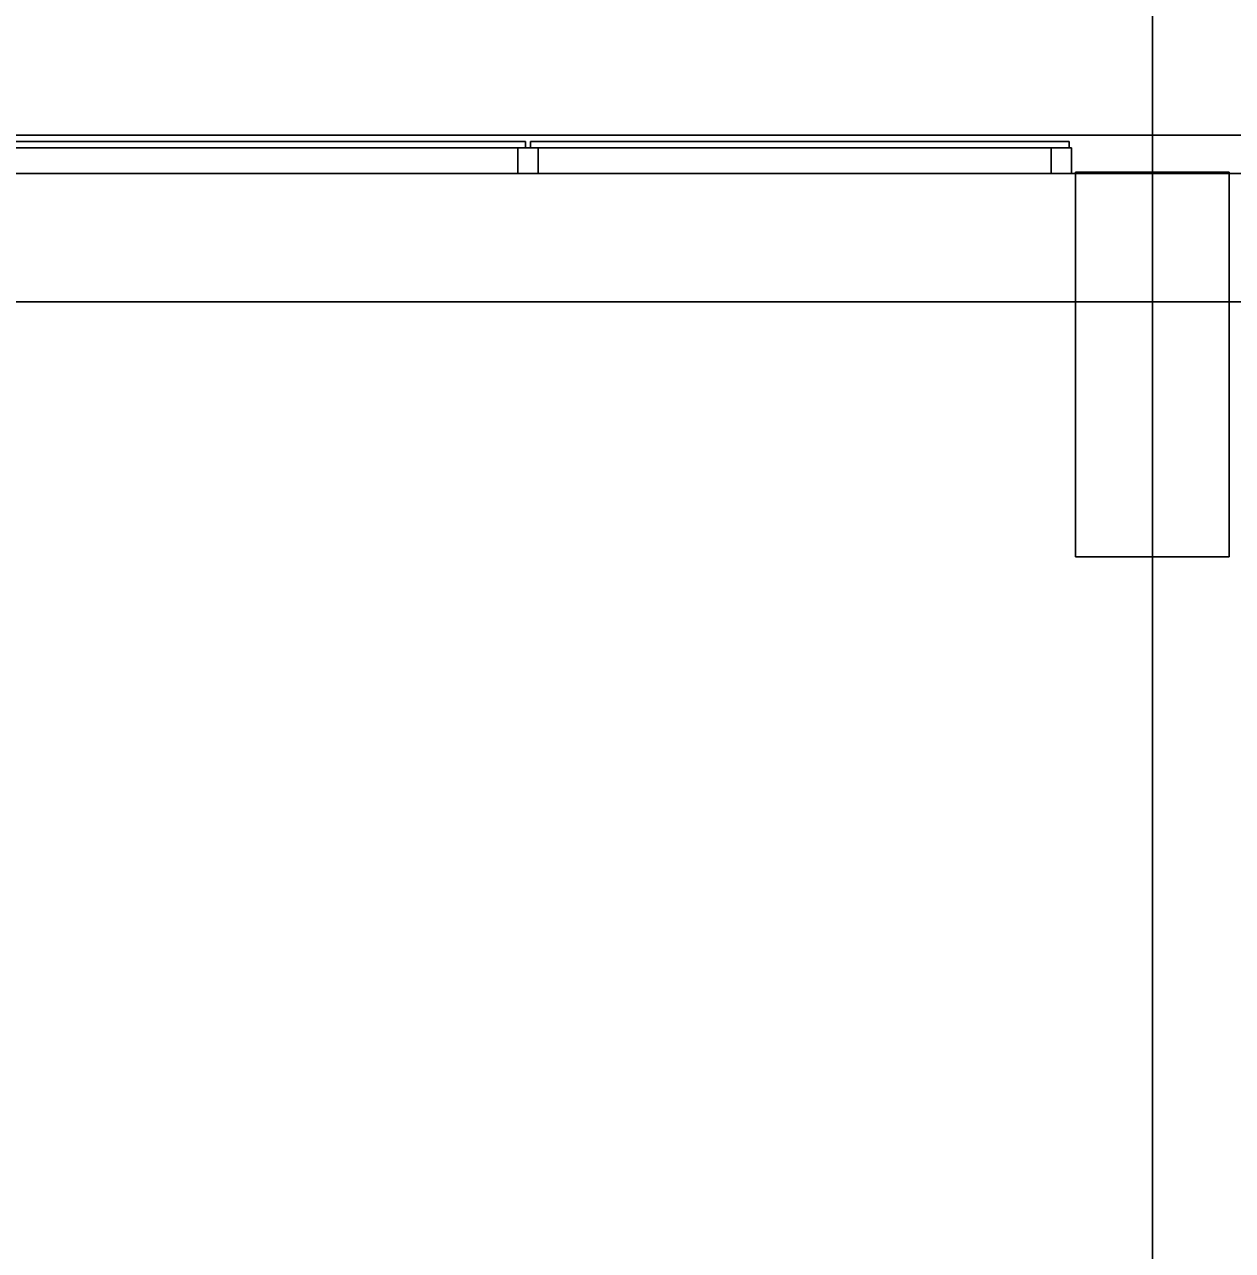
# Model space of a CAD drawing. Extents: x -264222 to -263592, y -1242345 to -1242048.
# Drawn here: x -263866.866 to -263862.155, y -1242091.657 to -1242086.876 of the extents above; entities that cross this region are included whole.
import ezdxf

# ---------------------------------------------------------------- set-up
doc = ezdxf.new("R2010")
doc.units = 0
doc.layers.add('HESCON_OSI_STAVBY_KFA', color=7, linetype='Continuous')
doc.layers.add('KFA_2D_SITUACIA_DSP', color=7, linetype='Continuous')

msp = doc.modelspace()

# ---------------------------------------------------------------- linework, layer by layer
at = {"layer": 'HESCON_OSI_STAVBY_KFA'}
for p, q in [((-263862.4678, -1242083.2372), (-263862.4678, -1242246.7072)), ((-263792.6528, -1242087.9572), (-263911.5228, -1242087.9572))]:
    msp.add_line(p, q, dxfattribs=at)
at = {"layer": 'KFA_2D_SITUACIA_DSP'}
for p, q in [((-263864.9127, -1242087.3323), (-263867.0127, -1242087.3323)), ((-263864.9127, -1242087.3573), (-263864.9127, -1242087.3323)), ((-263864.8927, -1242087.3323), (-263862.7927, -1242087.3323)), ((-263864.8927, -1242087.3573), (-263864.8927, -1242087.3323)), ((-263862.7927, -1242087.3323), (-263862.7927, -1242087.3573)), ((-263867.0127, -1242087.3573), (-263864.9127, -1242087.3573)), ((-263864.9027, -1242087.3573), (-263864.9427, -1242087.3573)), ((-263864.9427, -1242087.3573), (-263864.9427, -1242087.4573)), ((-263864.8627, -1242087.3573), (-263864.9027, -1242087.3573)), ((-263862.7927, -1242087.3573), (-263864.8927, -1242087.3573)), ((-263864.8627, -1242087.4573), (-263864.8627, -1242087.3573)), ((-263862.8227, -1242087.3573), (-263862.8627, -1242087.3573)), ((-263862.8627, -1242087.3573), (-263862.8627, -1242087.4573)), ((-263862.7827, -1242087.3573), (-263862.8227, -1242087.3573)), ((-263862.7827, -1242087.4573), (-263862.7827, -1242087.3573)), ((-263894.5809, -1242087.4572), (-263809.3546, -1242087.4572)), ((-263864.9427, -1242087.4573), (-263864.8627, -1242087.4573)), ((-263862.8627, -1242087.4573), (-263862.7827, -1242087.4573)), ((-263862.1677, -1242087.4523), (-263862.7677, -1242087.4523)), ((-263862.7677, -1242087.4523), (-263862.7677, -1242088.9523)), ((-263862.1677, -1242088.9523), (-263862.1677, -1242087.4523)), ((-263862.7677, -1242088.9523), (-263862.1677, -1242088.9523))]:
    msp.add_line(p, q, dxfattribs=at)
msp.add_lwpolyline([(-263794.8928, -1242227.3822), (-263808.9678, -1242241.4572), (-263894.9678, -1242241.4572), (-263909.0428, -1242227.3822), (-263909.0428, -1242196.3327), (-263914.1428, -1242196.3327), (-263914.1428, -1242132.4327), (-263909.0428, -1242132.4327), (-263909.0428, -1242101.3822), (-263894.9678, -1242087.3072), (-263808.9678, -1242087.3072), (-263794.8928, -1242101.3822), (-263794.8928, -1242227.3822)], dxfattribs=at)

doc.saveas('drawing.dxf')
